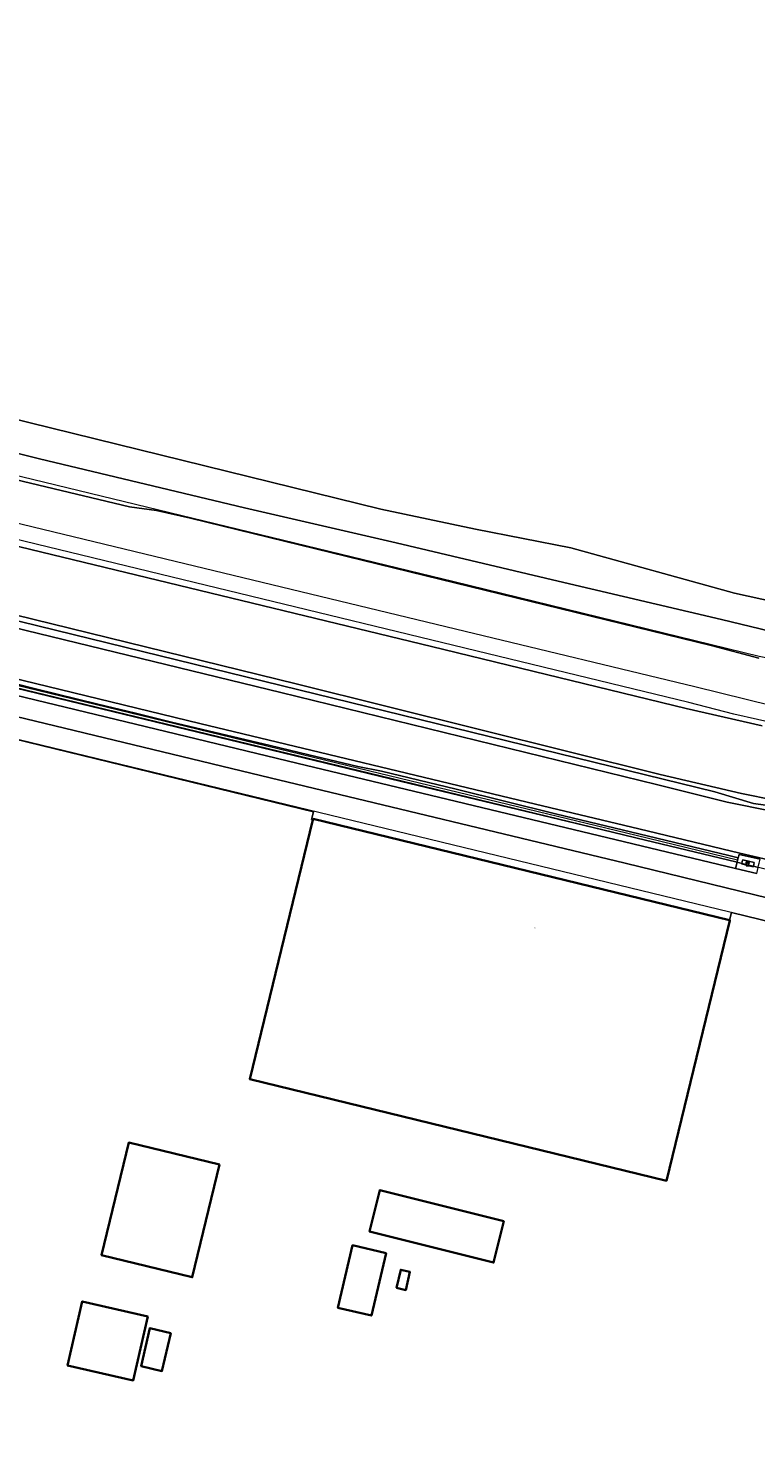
# Model space of a CAD drawing. Header units: metres. Extents: x 250001 to 257773, y 598992 to 609118.
# Tile 564 of 656: x 251781 to 251951, y 607008 to 607341. Entities that reach past the tile are written whole.
import ezdxf
from ezdxf.enums import TextEntityAlignment as Align
from ezdxf.lldxf.tags import DXFTag

# ---------------------------------------------------------------- set-up
doc = ezdxf.new("R2010")
doc.units = ezdxf.units.M
for name, color, linetype, lineweight in [('B-WE-GR-GRAS-GV', 252, 'Continuous', 13), ('B-WE-GW-TALUD_KRUIN-G', 252, 'Continuous', 18), ('B-WE-IE-MEUBILAIR_WEGMEUBILAIR-S', 7, 'Continuous', 25), ('B-WE-IE-TERREINAFSCHEIDING_KUNSTMATIG_HEKWERK-G', 252, 'IE-TERREINAFSCHEIDING-KUNSTMATIG', 18), ('B-WE-KG-GRENS_PERCEEL-G', 150, 'KG-PERCEEL', 18), ('B-WE-OG-BEBOUWING-GV', 1, 'Continuous', 35), ('B-WE-OG-BEBOUWING-T18', 7, 'Continuous', 18), ('B-WE-OG-TERREIN_ERF-GV', 7, 'Continuous', 18), ('B-WE-OG-WATER_HAVEN-GV', 252, 'Continuous', 18), ('B-WE-VH-VERHARDING_GESLOTEN-GV', 252, 'Continuous', 18), ('B-WE-VH-VERHARDING_HALFVERHARDING-GV', 252, 'Continuous', 18), ('B-WE-VH-VERHARDING_OPEN-GV', 252, 'Continuous', 18), ('X-XX-AL-REFERENTIE-G', 7, 'Continuous', 18)]:
    doc.layers.add(name, color=color, linetype=linetype, lineweight=lineweight)
doc.styles.add('NLCS-ISO-ANNOTATIEF-T18', font='NLCS-ISO.ttf', dxfattribs={"height": 1.8})
doc.styles.get("Standard").update_dxf_attribs({"font": 'NLCS-ISO.ttf'})
doc.linetypes.add('IE-TERREINAFSCHEIDING-KUNSTMATIG', pattern='A,4,[82,NLCS.shx,S=0.75,R=90,X=0,Y=0],4,-2', length=10)
tags = doc.linetypes.add('KG-PERCEEL', pattern='A,5.5,-2,["P",Standard,S=1.8,R=0,X=-0.5,Y=-0.9],-2,5.5,-2,[5,NLCS.SHX,S=0.75,R=0,X=0,Y=0],-2', length=19).pattern_tags.tags
tags[6] = DXFTag(74, 10)

# ---------------------------------------------------------------- blocks, each defined once
blk = doc.blocks.new('BS2021-132-Xref-KAD-20210617')
at = {"layer": 'B-WE-KG-GRENS_PERCEEL-G', "flags": 128}
for points in [[(251278.23, 607315.39), (251289.53, 607323.02), (251298.78, 607329.15), (251302.73, 607331.67), (251307.38, 607334.12), (251311.35, 607335.77), (251316.78, 607337.72), (251320.43, 607338.74), (251325.13, 607339.72), (251330.93, 607340.54), (251335.83, 607340.74), (251340.98, 607340.62), (251349.65, 607339.34), (251417.68, 607323.12), (251453.21, 607314.62), (251496.29, 607304.22), (251535.12, 607294.54), (251554.68, 607289.46), (251574.24, 607285.61), (251758.01, 607240.96), (251880.68, 607211.17), (251952.1, 607193.73), (251958.71, 607192.38), (251965.86, 607191.85), (251976.39, 607192.25), (251982.59, 607193.58)], [(250945.75, 607240.72), (250974.08, 607231.94), (251011.49, 607221.48), (251020.18, 607219.28), (251028.91, 607217.28), (251037.51, 607215.6), (251063.48, 607210.79), (251072.96, 607209.41), (251090.81, 607207.37), (251099.7, 607206.61), (251105.7, 607206.28), (251114.75, 607205.97), (251120.63, 607205.92), (251126.73, 607206.02), (251138.62, 607206.52), (251150.75, 607207.08), (251159.65, 607207.89), (251168.5, 607209.03), (251180.38, 607210.78), (251189.4, 607212.26), (251198.11, 607213.89), (251206.88, 607215.87), (251215.54, 607218), (251223.23, 607220.02), (251229.91, 607222.11), (251236.78, 607224.36), (251245.22, 607227.38), (251253.62, 607230.5), (251261.97, 607233.74), (251270.15, 607237.04), (251278.45, 607240.68), (251286.47, 607244.63), (251294.47, 607248.75), (251302.29, 607253.03), (251310.1, 607257.55), (251320.19, 607263.72), (251325.53, 607266.6), (251331, 607268.72), (251336.71, 607270.26), (251342.57, 607271.38), (251348.28, 607271.95), (251354.29, 607271.92), (251360.27, 607271.43), (251510.74, 607247.74), (251537.28, 607243.38), (251548.25, 607241.84), (251560.77, 607238.58), (251608.12, 607227.35), (251868.01, 607164.47), (251954.5, 607143.64)], [(251691.482, 607195.309), (251716.565, 607189.229), (251997.049, 607121.25)]]:
    blk.add_lwpolyline(points, dxfattribs=at)
blk = doc.blocks.new('SIE-WEG_DRINKBAK-SO')
at = {"color": 0, "linetype": 'ByBlock', "lineweight": 18}
blk.add_lwpolyline([(-1.5, -2), (1.5, -2), (2, 2), (-2, 2)], close=True, dxfattribs=at)
blk.add_lwpolyline([(-1.9, 0.9, 0.404309), (-1, 1, -0.5), (0, 1, 0.5), (1, 1, -0.422678), (1.9, 1.1, -0.422678)], format="xyb", dxfattribs=at)
blk = doc.blocks.new('BS2021-132-Xref-BGT-GRIJS-20210617-aangepast')
at = {"layer": 'B-WE-GR-GRAS-GV', "flags": 128}
for points in [[(251759.96, 607207.77), (251843.62, 607187.27), (251928.93, 607165.97), (251947.96, 607161.52), (251955.66, 607160.009)], [(251952.82, 607177.39), (251935.03, 607181.43), (251875.38, 607195.97), (251781.52, 607218.71), (251719.573, 607233.763)], [(251719.573, 607233.763), (251781.52, 607218.71), (251875.38, 607195.97), (251935.03, 607181.43), (251952.82, 607177.39)], [(251957.25, 607177.65), (251946.14, 607180.16), (251935.61, 607182.9), (251883.16, 607195.62), (251782.78, 607219.92), (251725.269, 607233.892)], [(251720.39, 607214.35), (251840.08, 607185.23), (251928.02, 607163.66), (251944.6, 607159.53), (251955.028, 607157.415)], [(251956.35, 607158.421), (251950.739, 607159.232), (251941.703, 607161.941), (251734.326, 607212.729)], [(251734.326, 607212.729), (251941.703, 607161.941), (251950.739, 607159.232), (251956.35, 607158.421)], [(251955.66, 607160.009), (251947.96, 607161.52), (251928.93, 607165.97), (251843.62, 607187.27), (251759.96, 607207.77)], [(251749.84, 607195.29), (251821.11, 607177.97), (251899.7, 607159.09), (251923.92, 607153.28), (251947.6, 607147.58), (251954.31, 607145.98)], [(251955.028, 607157.415), (251944.6, 607159.53), (251928.02, 607163.66), (251840.08, 607185.23), (251720.39, 607214.35)], [(251777.792, 607186.414), (251860.782, 607166.334), (251923.182, 607151.204), (251946.93, 607145.445), (251947.05, 607145.93), (251947.207, 607146.473), (251945.007, 607147.015), (251928.111, 607151.057), (251904.413, 607156.814), (251881.122, 607162.534), (251863.653, 607166.796), (251858.124, 607167.855), (251846.609, 607170.592), (251837.524, 607172.754), (251826.045, 607175.492), (251814.476, 607178.277), (251806.024, 607180.34), (251797.211, 607182.453), (251782.572, 607186.049), (251773.896, 607188.252)], [(251773.896, 607188.252), (251782.572, 607186.049), (251797.211, 607182.453), (251806.024, 607180.34), (251814.476, 607178.277), (251826.045, 607175.492), (251837.524, 607172.754), (251846.609, 607170.592), (251858.124, 607167.855), (251863.653, 607166.796), (251881.122, 607162.534), (251904.413, 607156.814), (251928.111, 607151.057), (251945.007, 607147.015), (251947.207, 607146.473), (251947.43, 607147.24), (251952.29, 607146.15)], [(251954.31, 607145.98), (251947.6, 607147.58), (251923.92, 607153.28), (251899.7, 607159.09), (251821.11, 607177.97), (251749.84, 607195.29)]]:
    blk.add_lwpolyline(points, dxfattribs=at)
for points in [[(251680.852, 607209.864), (251666.296, 607213.379), (251665.854, 607211.706), (251747.13, 607192.03), (251843.84, 607168.66), (251922.53, 607149.75), (251946.56, 607143.95), (251946.93, 607145.445), (251923.182, 607151.204), (251860.782, 607166.334), (251777.792, 607186.414)], [(251750.48, 607186.25), (251692.571, 607200.253), (251691.446, 607195.573), (251691.421, 607195.383), (251847.73, 607157.284), (251847.248, 607155.443), (251847.58, 607155.362), (251847.639, 607155.606), (251945.149, 607131.851), (251945.6, 607133.69), (251997.151, 607121.146), (252003.343, 607120.007), (252004.465, 607124.805), (251920.74, 607145.21), (251837.53, 607165.25)]]:
    blk.add_lwpolyline(points, close=True, dxfattribs=at)
at = {"layer": 'B-WE-GW-TALUD_KRUIN-G', "flags": 128}
for points in [[(251722.275, 607238.422), (251815.28, 607215.98), (251883.25, 607199.55), (251937.06, 607186.58), (251955.09, 607182.18)], [(251759.96, 607207.77), (251843.62, 607187.27), (251928.93, 607165.97), (251947.96, 607161.52), (251955.66, 607160.009)], [(252010.315, 607161.974), (252010.17, 607161.97), (252009.315, 607161.93), (252008.462, 607161.876), (252007.61, 607161.806), (252006.759, 607161.722), (252005.909, 607161.623), (252005.062, 607161.509), (252004.216, 607161.38), (252003.691, 607161.29), (252000.22, 607159.96), (251990.16, 607157.64), (251977.96, 607155.98), (251967.606, 607156.059), (251967.54, 607156.06), (251965.722, 607156.222), (251957.12, 607156.99), (251955.028, 607157.415), (251944.6, 607159.53), (251928.02, 607163.66), (251840.08, 607185.23), (251720.39, 607214.35), (251661.603, 607228.379)]]:
    blk.add_lwpolyline(points, dxfattribs=at)
at = {"layer": 'B-WE-IE-TERREINAFSCHEIDING_KUNSTMATIG_HEKWERK-G', "flags": 128}
blk.add_lwpolyline([(251947.05, 607145.93), (251923.3, 607151.69), (251860.9, 607166.82), (251777.91, 607186.9), (251680.97, 607210.35), (251666.424, 607213.863)], dxfattribs=at)
at = {"layer": 'B-WE-OG-BEBOUWING-GV', "flags": 128}
for points in [[(251945.149, 607131.851), (251847.639, 607155.606), (251847.58, 607155.362), (251832.789, 607094.649), (251930.372, 607070.876), (251945.222, 607131.833)], [(251825.68, 607074.661), (251804.447, 607079.795), (251798.065, 607053.402), (251819.298, 607048.268)], [(251892.299, 607061.408), (251863.269, 607068.655), (251860.847, 607058.95), (251889.877, 607051.703)], [(251864.73, 607053.887), (251856.864, 607055.738), (251853.426, 607041.124), (251861.292, 607039.273)], [(251867.178, 607045.756), (251869.329, 607045.26), (251870.311, 607049.525), (251868.16, 607050.021)], [(251808.935, 607039.068), (251793.548, 607042.593), (251790.117, 607027.618), (251805.504, 607024.093)], [(251814.284, 607035.197), (251809.414, 607036.342), (251807.371, 607027.426), (251812.192, 607026.294)]]:
    blk.add_lwpolyline(points, close=True, dxfattribs=at)
at = {"layer": 'B-WE-OG-TERREIN_ERF-GV', "flags": 128}
blk.add_lwpolyline([(251755.27, 606929.507), (251913.606, 606891.333), (251991.889, 606872.366), (252000, 606905.223), (252003.069, 606916.872), (252006.15, 606929.36), (252035.56, 607048.73), (252044.224, 607084.14), (252000, 607094.742), (251991.15, 607096.863), (251997.151, 607121.146), (251945.6, 607133.69), (251945.149, 607131.851), (251945.222, 607131.833), (251930.372, 607070.876), (251832.789, 607094.649), (251847.58, 607155.362), (251847.248, 607155.443), (251847.73, 607157.284), (251691.421, 607195.383)], dxfattribs=at)
for points in [[(251825.68, 607074.661), (251819.298, 607048.268), (251798.065, 607053.402), (251804.447, 607079.795)], [(251892.299, 607061.408), (251889.877, 607051.703), (251860.847, 607058.95), (251863.269, 607068.655)], [(251864.73, 607053.887), (251861.292, 607039.273), (251853.426, 607041.124), (251856.864, 607055.738)], [(251867.178, 607045.756), (251868.16, 607050.021), (251870.311, 607049.525), (251869.329, 607045.26)], [(251790.117, 607027.618), (251793.548, 607042.593), (251808.935, 607039.068), (251805.504, 607024.093)], [(251809.414, 607036.342), (251814.284, 607035.197), (251812.192, 607026.294), (251807.371, 607027.426)]]:
    blk.add_lwpolyline(points, close=True, dxfattribs=at)
at = {"layer": 'B-WE-OG-WATER_HAVEN-GV', "flags": 128}
blk.add_lwpolyline([(251755.281, 607254.733), (251863.505, 607228.154), (251885.678, 607223.455), (251907.999, 607219.05), (251946.325, 607208.477), (251959.1, 607205.687)], dxfattribs=at)
at = {"layer": 'B-WE-VH-VERHARDING_GESLOTEN-GV', "flags": 128}
for points in [[(251750.48, 607186.25), (251837.53, 607165.25), (251920.74, 607145.21), (252004.465, 607124.805), (252008.22, 607123.89), (252008.319, 607123.866), (252026.528, 607119.442), (252044.36, 607115.11), (252047.32, 607113.43), (252049.74, 607111.48), (252050.96, 607109.777), (252051.81, 607108.59), (252052.167, 607107.866), (252052.607, 607106.973), (252053.22, 607105.73), (252053.526, 607104.412), (252054.08, 607102.02), (252054.1, 607099.8), (252046.77, 607068.97), (252017.31, 606950.14)], [(251951.57, 607142.83), (251946.56, 607143.95), (251922.53, 607149.75), (251843.84, 607168.66), (251747.13, 607192.03)]]:
    blk.add_lwpolyline(points, dxfattribs=at)
at = {"layer": 'B-WE-VH-VERHARDING_HALFVERHARDING-GV', "flags": 128}
blk.add_lwpolyline([(251725.78, 607254.37), (251783.5, 607239.95), (251831.56, 607228.42), (251867.05, 607220.25), (251904.98, 607211.28), (251943.27, 607202.32), (251959.11, 607198.46), (251968.52, 607197.88), (251977.78, 607198.65), (251988.953, 607201.356), (251972.446, 607203.244), (251963.483, 607205.014), (251961.089, 607205.664), (251959.1, 607205.687), (251946.325, 607208.477), (251907.999, 607219.05), (251885.678, 607223.455), (251863.505, 607228.154), (251755.281, 607254.733)], dxfattribs=at)
at = {"layer": 'B-WE-VH-VERHARDING_OPEN-GV', "flags": 128}
for points in [[(251761.74, 607238.9), (251804.59, 607228.65), (251810.94, 607227.8), (251818.89, 607226.03), (251873.8, 607212.58), (251940.86, 607196.22), (251952.04, 607193.23)], [(251959.11, 607198.46), (251943.27, 607202.32), (251904.98, 607211.28), (251867.05, 607220.25), (251831.56, 607228.42), (251783.5, 607239.95), (251725.78, 607254.37)], [(251722.275, 607238.422), (251815.28, 607215.98), (251883.25, 607199.55), (251937.06, 607186.58), (251955.09, 607182.18)], [(251952.04, 607193.23), (251940.86, 607196.22), (251873.8, 607212.58), (251818.89, 607226.03), (251810.94, 607227.8), (251804.59, 607228.65), (251761.74, 607238.9)]]:
    blk.add_lwpolyline(points, dxfattribs=at)
for points in [[(251952.29, 607146.15), (251947.43, 607147.24), (251947.207, 607146.473), (251947.05, 607145.93), (251946.93, 607145.445), (251948.022, 607145.173), (251948.13, 607145.63), (251948.23, 607146.05), (251950.95, 607145.4), (251950.85, 607144.96), (251950.737, 607144.498), (251951.837, 607144.225), (251951.93, 607144.71), (251952.071, 607145.272)], [(251950.95, 607145.4), (251948.23, 607146.05), (251948.13, 607145.63), (251948.022, 607145.173), (251947.99, 607145.04), (251950.71, 607144.39), (251950.737, 607144.498), (251950.85, 607144.96)], [(251948.022, 607145.173), (251946.93, 607145.445), (251946.56, 607143.95), (251951.57, 607142.83), (251951.837, 607144.225), (251950.737, 607144.498), (251950.71, 607144.39), (251947.99, 607145.04)]]:
    blk.add_lwpolyline(points, close=True, dxfattribs=at)
at = {"layer": 'B-WE-IE-MEUBILAIR_WEGMEUBILAIR-S', "xscale": 0.2, "yscale": 0.2, "zscale": 0.2}
blk.add_blockref('SIE-WEG_DRINKBAK-SO', (251949.376, 607145.045), dxfattribs=at)
at = {"layer": 'B-WE-OG-BEBOUWING-T18', "style": 'NLCS-ISO-ANNOTATIEF-T18'}
blk.add_text('15', height=0.36, rotation=346.7, dxfattribs=at).set_placement((251899.66, 607129.996), align=Align.MIDDLE)

msp = doc.modelspace()

# ---------------------------------------------------------------- block references
at = {"layer": 'X-XX-AL-REFERENTIE-G'}
for name in ['BS2021-132-Xref-BGT-GRIJS-20210617-aangepast', 'BS2021-132-Xref-KAD-20210617']:
    msp.add_blockref(name, (0, 0), dxfattribs=at)

doc.saveas('drawing.dxf')
